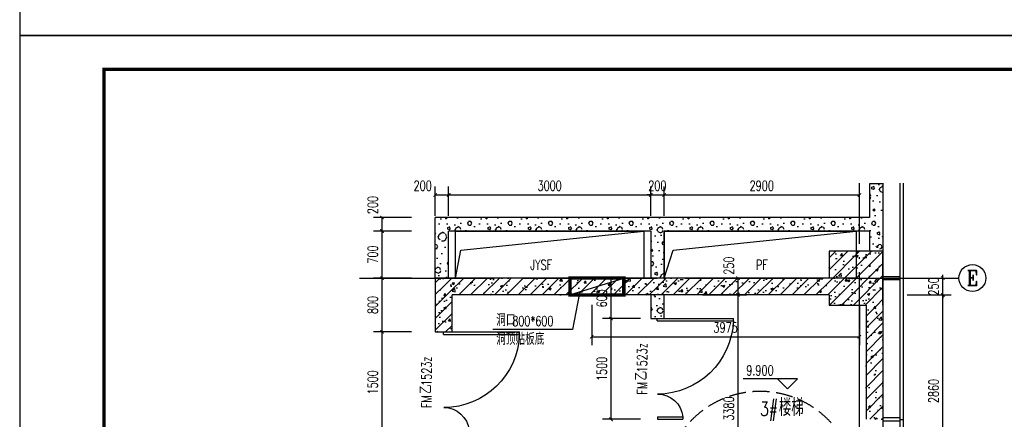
# Model space of a CAD drawing. Extents: x 797781 to 1255204, y 21234 to 1024248.
# Tile 1004 of 1056: x 1146159 to 1160782, y 671058 to 677001. Entities that reach past the tile are written whole.
import ezdxf
from ezdxf.enums import TextEntityAlignment as Align

# ---------------------------------------------------------------- set-up
doc = ezdxf.new("R2010")
doc.units = 0
doc.header["$LTSCALE"] = 1000
doc.header["$MEASUREMENT"] = 0
doc.linetypes.add('230303生产综合楼-平面图_t8$0$DASH', pattern=[0.35, 0.25, -0.1])
doc.linetypes.add('230303生产综合楼-平面图_t8$0$DOTE', pattern=[2.42, 2, -0.2, 0.02, -0.2])
for name, color, linetype in [('230303生产综合楼-平面图_t8$0$3T_WOOD', 21, 'Continuous'), ('230303生产综合楼-平面图_t8$0$AXIS', 3, 'Continuous'), ('230303生产综合楼-平面图_t8$0$AXIS_TEXT', 7, 'Continuous'), ('230303生产综合楼-平面图_t8$0$COLUMN', 40, 'Continuous'), ('230303生产综合楼-平面图_t8$0$CURTWALL', 4, 'Continuous'), ('230303生产综合楼-平面图_t8$0$DIM_ELEV', 3, 'Continuous'), ('230303生产综合楼-平面图_t8$0$DIM_LEAD', 3, 'Continuous'), ('230303生产综合楼-平面图_t8$0$DOOR_FIRE', 4, 'Continuous'), ('230303生产综合楼-平面图_t8$0$DOOR_FIRE_TEXT', 7, 'Continuous'), ('230303生产综合楼-平面图_t8$0$DOTE', 1, '230303生产综合楼-平面图_t8$0$DOTE'), ('230303生产综合楼-平面图_t8$0$PUB_DIM', 3, 'Continuous'), ('230303生产综合楼-平面图_t8$0$PUB_HATCH', 8, 'Continuous'), ('230303生产综合楼-平面图_t8$0$PUB_TEXT', 7, 'Continuous'), ('230303生产综合楼-平面图_t8$0$STAIR', 2, 'Continuous'), ('230303生产综合楼-平面图_t8$0$WALL', 40, 'Continuous'), ('230303生产综合楼-平面图_t8$0$条件', 7, 'Continuous'), ('230303生产综合楼-平面图_t8$0$板洞', 6, 'Continuous'), ('230303生产综合楼-平面图_t8$0$轮廓', 2, 'Continuous'), ('230303生产综合楼-平面图_t8$0$通风', 7, 'Continuous'), ('AXIS_TEXT', 7, 'Continuous'), ('PUB_TITLE', 4, 'Continuous')]:
    doc.layers.add(name, color=color, linetype=linetype)
doc.styles.add('230303生产综合楼-平面图_t8$0$_TCH_AXIS', font='COMPLEX', dxfattribs={"bigfont": 'GBCBIG'})
doc.styles.add('230303生产综合楼-平面图_t8$0$_TCH_DIM', font='SIMPLEX', dxfattribs={"bigfont": 'GBCBIG'})
doc.styles.add('230303生产综合楼-平面图_T8$0$_TCH_DIM_T3', font='SIMPLEX', dxfattribs={"width": 0.705882, "bigfont": 'GBCBIG'})
doc.styles.add('230303生产综合楼-平面图_t8$0$_TCH_WINDOW', font='SIMPLEX', dxfattribs={"height": 3.5, "bigfont": 'GBCBIG'})
doc.styles.add('COMPLEX', font='COMPLEX')
doc.dimstyles.new('230303生产综合楼-平面图_T8$0$_TCH_ARCH&&50', dxfattribs={"dimtxt": 148.75, "dimasz": 50, "dimexe": 125, "dimexo": 150, "dimgap": 63.125, "dimtad": 1, "dimdec": 0, "dimzin": 0, "dimdsep": 46, "dimtxsty": '230303生产综合楼-平面图_T8$0$_TCH_DIM_T3', "dimblk": '230303生产综合楼-平面图_t8$0$_ArchTick', "dimcen": 0.09, "dimclrt": 7, "dimazin": 2, "dimtfac": 1, "dimtdec": 0, "dimtix": 1, "dimtmove": 2, "dimatfit": 3, "dimfxl": 1, "dimtolj": 1, "dimtzin": 0, "dimarcsym": 0})
pattern_1 = [(0, (177, -183), (300, 600), [0, -600]), (0, (-174, -264), (300, 600), [0, -600]), (0, (21, -270), (300, 600), [0, -600]), (0, (234, -93), (300, 600), [0, -600]), (0, (-15, -300), (300, 600), [0, -600]), (0, (294, 285), (300, 600), [0, -600]), (0, (111, 237), (300, 600), [0, -600]), (0, (207, 162), (300, 600), [0, -600]), (0, (-282, 150), (300, 600), [0, -600]), (0, (12, 123), (300, 600), [0, -600]), (0, (-102, -30), (300, 600), [0, -600]), (0, (-96, -255), (300, 600), [0, -600]), (0, (129, -279), (300, 600), [0, -600]), (0, (294, -15), (300, 600), [0, -600]), (0, (-267, -108), (300, 600), [0, -600]), (0, (-216, -6), (300, 600), [0, -600]), (0, (18, -48), (300, 600), [0, -600]), (0, (-66, -135), (300, 600), [0, -600]), (0, (-114, 63), (300, 600), [0, -600]), (0, (-39, 288), (300, 600), [0, -600]), (0, (-243, -234), (300, 600), [0, -600]), (0, (87, 165), (300, 600), [0, -600]), (0, (-192, 174), (300, 600), [0, -600]), (0, (-240, 252), (300, 600), [0, -600]), (130.601294, (257.143, 97.143), (-1499.9999834, 1800.0000079), [26.34155, -11037.111]), (18.434949, (214.29, 108.57), (1499.9999945, 599.9999956), [27.10524, -3767.6279]), (90, (214.3, 82.86), (300, 600), [25.71428, -1174.28565]), (161.565051, (240, 74.29), (-1500.0000076, 599.999955), [27.10524, -3767.6279]), (53.130102, (240, 74.29), (300.000001, 600), [28.57143, -2971.4285]), (135, (262.86, -231.43), (-300.000036, 599.99996), [24.24366, -1672.8126]), (45, (228.57, -231.43), (299.999998, 599.999998), [24.24366, -1672.8126]), (135, (245.71, -248.57), (-300.000036, 599.99996), [24.24366, -1672.8126]), (45, (245.71, -248.57), (299.999998, 599.999998), [24.24366, -1672.8126]), (116.56505, (-25.7, 171.43), (-5e-05, 1199.99997), [31.94383, -638.8765]), (180, (-40, 200), (-300, 600), [34.28572, -565.71425]), (63.43495, (-88.57, 171.43), (3e-06, 1200), [31.94383, -638.8765]), (116.56505, (-74.3, 142.86), (-5e-05, 1199.99997), [31.94383, -638.8765]), (0, (-74.3, 142.86), (300, 600), [34.28572, -565.71425]), (63.43495, (-40, 142.86), (3e-06, 1200), [31.94383, -638.8765]), (107.102728, (200, -31.429), (-899.9999656, 3000.00000484), [38.86135, -16282.9025]), (143.972626, (188.57, 5.714), (-5699.9999277, 4199.9999952), [38.86135, -8122.02]), (180, (157.14, 28.6), (-300, 600), [37.14286, -562.8571]), (36.0273733, (88.57, 5.714), (5699.9999579, 4199.9999547), [38.86135, -8122.02]), (71.565051, (77.14, -28.57), (900.0000046, 2999.999995), [36.14032, -3758.5928]), (107.102728, (88.571, -65.714), (-899.9999656, 3000.00000484), [38.86135, -16282.9025]), (143.972626, (120, -88.57), (-5699.9999277, 4199.9999952), [38.86135, -8122.02]), (0, (120, -88.6), (300, 600), [37.14286, -562.8571]), (36.0273733, (157.143, -88.57), (5699.9999579, 4199.9999547), [38.86135, -8122.02]), (71.565051, (188.57, -65.71), (900.0000046, 2999.999995), [36.14032, -3758.5928]), (150.255118, (205.714, 248.57), (-900.000002, 599.9999926), [23.03502, -4814.3196]), (90, (185.7, 237.14), (300, 600), [22.85714, -1177.14275]), (29.744881, (185.714, 237.14), (900.0000005, 599.999997), [23.03502, -4814.3196]), (116.56505, (65.7, -177.14), (-5e-05, 1199.99997), [31.94383, -638.8765]), (168.690067, (51.43, -148.57), (-2700.000002, 599.999985), [29.13725, -6089.6855]), (41.185925, (0, -162.857), (7499.99995456, 6599.9999423), [30.37184, -12725.802]), (90, (0, -191.43), (300, 600), [28.57143, -1171.4285]), (138.814074, (22.857, -211.429), (-7499.9998667, 6600.00004204), [30.37184, -12725.802]), (16.6992442, (22.857, -211.429), (9899.9999255, 2999.9999686), [29.82945, -12498.5375]), (60.945396, (51.43, -202.857), (299.9999992, 599.9999947), [29.41609, -12325.3395]), (109.983106, (-185.714, 74.286), (-1500.00000565, 4199.9999889), [33.442, -14012.1975]), (155.556045, (-197.143, 105.714), (-3900.00001487, 1799.9999626), [34.52299, -14465.1315]), (24.4439547, (-260, 105.714), (3900.00000195, 1799.99999134), [34.52299, -14465.1315]), (70.0168934, (-271.429, 74.286), (1500.0000045, 4199.9999896), [33.442, -14012.1975]), (109.983106, (-260, 42.857), (-1500.00000565, 4199.9999889), [33.442, -14012.1975]), (160.016893, (-228.57, 31.43), (-1500.0000009, 599.9999727), [33.442, -6989.3775]), (19.9831065, (-228.57, 31.43), (1499.9999918, 599.999999), [33.442, -6989.3775]), (70.0168934, (-197.143, 42.857), (1500.0000045, 4199.9999896), [33.442, -14012.1975]), (122.005383, (37.14, 20), (-300.0000403, 599.9999694), [26.95423, -5633.434]), (18.434949, (-2.86, 34.29), (1499.9999945, 599.9999956), [27.10524, -3767.6279]), (90, (-2.86, 8.57), (300, 600), [25.71428, -1174.28565]), (161.565051, (22.86, 0), (-1500.0000076, 599.999955), [27.10524, -3767.6279]), (54.4623222, (22.857, 0), (2099.999997, 2999.9999955), [24.57807, -10298.2115]), (116.56505, (-137.14, -125.7), (-5e-05, 1199.99997), [31.94383, -638.8765]), (180, (-151.4, -97.14), (-300, 600), [31.42857, -568.5714]), (59.0362434, (-200, -125.714), (300.000001, 599.999997), [33.31973, -6963.822]), (120.963756, (-182.857, -154.286), (-300.000041, 599.9999724), [33.31973, -6963.822]), (0, (-182.86, -154.3), (300, 600), [31.42857, -568.5714]), (63.43495, (-151.43, -154.3), (3e-06, 1200), [31.94383, -638.8765])]
pattern_2 = [(45, (0, 0), (-88.388348, 88.388348), []), (50, (0, 0), (358.63009, -31.37607), [37.5, -412.5]), (355, (0, 0), (-69.37567, 376.09607), [30, -330]), (100.4514, (29.9, -2.6), (289.25469, 344.71977), [31.870095, -350.57106]), (46.1842, (0, 100), (533.62052, -82.7595), [56.25, -618.75]), (96.6356, (44.47, 93.1), (467.33135, 487.05894), [47.80514, -525.8565]), (351.1842, (0, 100), (467.33097, 487.0593), [45, -495]), (21, (50, 75), (298.453526, -201.309445), [37.5, -412.5]), (326, (50, 75), (121.65767, 362.57502), [30, -330]), (71.4514, (74.87, 58.22), (420.11131, 161.26525), [31.870095, -350.57106]), (37.5, (0, 0), (6.079928, 166.446927), [0, -326, 0, -335, 0, -331.25]), (7.5, (0, 0), (131.534769, 197.205856), [0, -191, 0, -318.5, 0, -126.25]), (327.5, (-111.5, 0), (266.911218, -11.277436), [0, -125, 0, -390, 0, -517.5]), (317.5, (-161.5, 0), (291.593085, 50.05249), [0, -162.5, 0, -259, 0, -367.5])]

# ---------------------------------------------------------------- blocks, each defined once
blk = doc.blocks.new('230303生产综合楼-平面图_t8$0$212')
at = {"layer": '230303生产综合楼-平面图_t8$0$3T_WOOD'}
for points in [[(593636, -21454), (593586, -21454)], [(593636, -21454), (593586, -21454)], [(593636, -23554), (593586, -23554)], [(593636, -23554), (593586, -23554)], [(593636, -25654), (593586, -25654)], [(593636, -25654), (593586, -25654)], [(593636, -27754), (593586, -27754)], [(593636, -29854), (593586, -29854)], [(593636, -29854), (593586, -29854)]]:
    blk.add_lwpolyline(points, dxfattribs=at)
for points in [[(593636, -21429), (593636, -21479), (593886, -21479), (593886, -21429)], [(593636, -23529), (593636, -23579), (593886, -23579), (593886, -23529)], [(593636, -25629), (593636, -25679), (593886, -25679), (593886, -25629)], [(593636, -27729), (593636, -27779), (593886, -27779), (593886, -27729)], [(593636, -29829), (593636, -29879), (593886, -29879), (593886, -29829)]]:
    blk.add_lwpolyline(points, close=True, dxfattribs=at)
blk = doc.blocks.new('230303生产综合楼-平面图_t8$0$_ArchTick')
at = {"color": 0, "linetype": 'ByBlock', "const_width": 0.3}
blk.add_lwpolyline([(-0.5, -0.5), (0.5, 0.5)], dxfattribs=at)
blk = doc.blocks.new('*D3327')
at = {"layer": '230303生产综合楼-平面图_t8$0$PUB_DIM', "color": 0, "lineweight": -2, "transparency": 16777216}
for p, q in [((1154655, 672758), (1154655, 672160)), ((1158630, 672758), (1158630, 672160)), ((1154655, 672285), (1158630, 672285))]:
    blk.add_line(p, q, dxfattribs=at)
at = {"layer": 'Defpoints', "color": 0, "transparency": 16777216}
for p in [(1154655, 672908), (1158630, 672908), (1158630, 672285)]:
    blk.add_point(p, dxfattribs=at)
at = {"layer": '230303生产综合楼-平面图_t8$0$PUB_DIM', "color": 0, "lineweight": -2, "transparency": 16777216, "xscale": 50, "yscale": 50, "zscale": 50, "rotation": 180}
blk.add_blockref('230303生产综合楼-平面图_t8$0$_ArchTick', (1154655, 672285), dxfattribs=at)
at = {"layer": '230303生产综合楼-平面图_t8$0$PUB_DIM', "color": 0, "lineweight": -2, "transparency": 16777216, "xscale": 50, "yscale": 50, "zscale": 50}
blk.add_blockref('230303生产综合楼-平面图_t8$0$_ArchTick', (1158630, 672285), dxfattribs=at)
at = {"layer": '230303生产综合楼-平面图_t8$0$PUB_DIM', "color": 7, "transparency": 16777216, "insert": (1156642, 672423), "char_height": 148.8, "attachment_point": 5, "style": '230303生产综合楼-平面图_T8$0$_TCH_DIM_T3'}
blk.add_mtext('\\A1;3975', dxfattribs=at)
blk = doc.blocks.new('*D3378')
at = {"layer": '230303生产综合楼-平面图_t8$0$PUB_DIM', "color": 0, "lineweight": -2, "transparency": 16777216}
for p, q in [((1152330, 674086), (1152330, 674519)), ((1152330, 674394), (1152530, 674394)), ((1152530, 674086), (1152530, 674519))]:
    blk.add_line(p, q, dxfattribs=at)
at = {"layer": 'Defpoints', "color": 0, "transparency": 16777216}
for p in [(1152530, 674394), (1152330, 673936), (1152530, 673936)]:
    blk.add_point(p, dxfattribs=at)
at = {"layer": '230303生产综合楼-平面图_t8$0$PUB_DIM', "color": 0, "lineweight": -2, "transparency": 16777216, "xscale": 50, "yscale": 50, "zscale": 50, "rotation": 180}
blk.add_blockref('230303生产综合楼-平面图_t8$0$_ArchTick', (1152330, 674394), dxfattribs=at)
at = {"layer": '230303生产综合楼-平面图_t8$0$PUB_DIM', "color": 0, "lineweight": -2, "transparency": 16777216, "xscale": 50, "yscale": 50, "zscale": 50}
blk.add_blockref('230303生产综合楼-平面图_t8$0$_ArchTick', (1152530, 674394), dxfattribs=at)
at = {"layer": '230303生产综合楼-平面图_t8$0$PUB_DIM', "color": 7, "transparency": 16777216, "insert": (1152145, 674532), "char_height": 148.8, "attachment_point": 5, "style": '230303生产综合楼-平面图_T8$0$_TCH_DIM_T3'}
blk.add_mtext('\\A1;200', dxfattribs=at)
blk = doc.blocks.new('*D3379')
at = {"layer": '230303生产综合楼-平面图_t8$0$PUB_DIM', "color": 0, "lineweight": -2, "transparency": 16777216}
for p, q in [((1152530, 674086), (1152530, 674519)), ((1152530, 674394), (1155530, 674394)), ((1155530, 674086), (1155530, 674519))]:
    blk.add_line(p, q, dxfattribs=at)
at = {"layer": 'Defpoints', "color": 0, "transparency": 16777216}
for p in [(1155530, 674394), (1152530, 673936), (1155530, 673936)]:
    blk.add_point(p, dxfattribs=at)
at = {"layer": '230303生产综合楼-平面图_t8$0$PUB_DIM', "color": 0, "lineweight": -2, "transparency": 16777216, "xscale": 50, "yscale": 50, "zscale": 50, "rotation": 180}
blk.add_blockref('230303生产综合楼-平面图_t8$0$_ArchTick', (1152530, 674394), dxfattribs=at)
at = {"layer": '230303生产综合楼-平面图_t8$0$PUB_DIM', "color": 0, "lineweight": -2, "transparency": 16777216, "xscale": 50, "yscale": 50, "zscale": 50}
blk.add_blockref('230303生产综合楼-平面图_t8$0$_ArchTick', (1155530, 674394), dxfattribs=at)
at = {"layer": '230303生产综合楼-平面图_t8$0$PUB_DIM', "color": 7, "transparency": 16777216, "insert": (1154030, 674532), "char_height": 148.8, "attachment_point": 5, "style": '230303生产综合楼-平面图_T8$0$_TCH_DIM_T3'}
blk.add_mtext('\\A1;3000', dxfattribs=at)
blk = doc.blocks.new('*D3380')
at = {"layer": '230303生产综合楼-平面图_t8$0$PUB_DIM', "color": 0, "lineweight": -2, "transparency": 16777216}
for p, q in [((1155530, 674394), (1155480, 674394)), ((1155530, 674086), (1155530, 674519)), ((1155530, 674394), (1155730, 674394)), ((1155730, 674086), (1155730, 674519)), ((1155730, 674394), (1155780, 674394))]:
    blk.add_line(p, q, dxfattribs=at)
at = {"layer": 'Defpoints', "color": 0, "transparency": 16777216}
for p in [(1155730, 674394), (1155530, 673936), (1155730, 673936)]:
    blk.add_point(p, dxfattribs=at)
at = {"layer": '230303生产综合楼-平面图_t8$0$PUB_DIM', "color": 0, "lineweight": -2, "transparency": 16777216, "xscale": 50, "yscale": 50, "zscale": 50}
blk.add_blockref('230303生产综合楼-平面图_t8$0$_ArchTick', (1155530, 674394), dxfattribs=at)
at = {"layer": '230303生产综合楼-平面图_t8$0$PUB_DIM', "color": 0, "lineweight": -2, "transparency": 16777216, "xscale": 50, "yscale": 50, "zscale": 50, "rotation": 180}
blk.add_blockref('230303生产综合楼-平面图_t8$0$_ArchTick', (1155730, 674394), dxfattribs=at)
at = {"layer": '230303生产综合楼-平面图_t8$0$PUB_DIM', "color": 7, "transparency": 16777216, "insert": (1155630, 674532), "char_height": 148.8, "attachment_point": 5, "style": '230303生产综合楼-平面图_T8$0$_TCH_DIM_T3'}
blk.add_mtext('\\A1;200', dxfattribs=at)
blk = doc.blocks.new('*D3381')
at = {"layer": '230303生产综合楼-平面图_t8$0$PUB_DIM', "color": 0, "lineweight": -2, "transparency": 16777216}
for p, q in [((1155730, 674086), (1155730, 674519)), ((1155730, 674394), (1158630, 674394)), ((1158630, 674086), (1158630, 674519))]:
    blk.add_line(p, q, dxfattribs=at)
at = {"layer": 'Defpoints', "color": 0, "transparency": 16777216}
for p in [(1158630, 674394), (1155730, 673936), (1158630, 673936)]:
    blk.add_point(p, dxfattribs=at)
at = {"layer": '230303生产综合楼-平面图_t8$0$PUB_DIM', "color": 0, "lineweight": -2, "transparency": 16777216, "xscale": 50, "yscale": 50, "zscale": 50, "rotation": 180}
blk.add_blockref('230303生产综合楼-平面图_t8$0$_ArchTick', (1155730, 674394), dxfattribs=at)
at = {"layer": '230303生产综合楼-平面图_t8$0$PUB_DIM', "color": 0, "lineweight": -2, "transparency": 16777216, "xscale": 50, "yscale": 50, "zscale": 50}
blk.add_blockref('230303生产综合楼-平面图_t8$0$_ArchTick', (1158630, 674394), dxfattribs=at)
at = {"layer": '230303生产综合楼-平面图_t8$0$PUB_DIM', "color": 7, "transparency": 16777216, "insert": (1157180, 674532), "char_height": 148.8, "attachment_point": 5, "style": '230303生产综合楼-平面图_T8$0$_TCH_DIM_T3'}
blk.add_mtext('\\A1;2900', dxfattribs=at)
blk = doc.blocks.new('*D3975')
at = {"layer": '230303生产综合楼-平面图_t8$0$PUB_DIM', "color": 0, "lineweight": -2, "transparency": 16777216}
for p, q in [((1155380, 672558), (1154816, 672558)), ((1154941, 671058), (1154941, 672558)), ((1155380, 671058), (1154816, 671058))]:
    blk.add_line(p, q, dxfattribs=at)
at = {"layer": 'Defpoints', "color": 0, "transparency": 16777216}
for p in [(1154941, 672558), (1155530, 672558), (1155530, 671058)]:
    blk.add_point(p, dxfattribs=at)
at = {"layer": '230303生产综合楼-平面图_t8$0$PUB_DIM', "color": 0, "lineweight": -2, "transparency": 16777216, "xscale": 50, "yscale": 50, "zscale": 50}
for p, rotation in [((1154941, 672558), 90), ((1154941, 671058), 270)]:
    blk.add_blockref('230303生产综合楼-平面图_t8$0$_ArchTick', p, dxfattribs=dict(at, rotation=rotation))
at = {"layer": '230303生产综合楼-平面图_t8$0$PUB_DIM', "color": 7, "transparency": 16777216, "insert": (1154804, 671808), "char_height": 148.8, "attachment_point": 5, "rotation": 90, "style": '230303生产综合楼-平面图_T8$0$_TCH_DIM_T3'}
blk.add_mtext('\\A1;1500', dxfattribs=at)
blk = doc.blocks.new('*D3976')
at = {"layer": '230303生产综合楼-平面图_t8$0$PUB_DIM', "color": 0, "lineweight": -2, "transparency": 16777216}
for p, q in [((1155380, 673158), (1154816, 673158)), ((1154941, 672558), (1154941, 673158)), ((1155380, 672558), (1154816, 672558))]:
    blk.add_line(p, q, dxfattribs=at)
at = {"layer": 'Defpoints', "color": 0, "transparency": 16777216}
for p in [(1154941, 673158), (1155530, 673158), (1155530, 672558)]:
    blk.add_point(p, dxfattribs=at)
at = {"layer": '230303生产综合楼-平面图_t8$0$PUB_DIM', "color": 0, "lineweight": -2, "transparency": 16777216, "xscale": 50, "yscale": 50, "zscale": 50}
for p, rotation in [((1154941, 673158), 90), ((1154941, 672558), 270)]:
    blk.add_blockref('230303生产综合楼-平面图_t8$0$_ArchTick', p, dxfattribs=dict(at, rotation=rotation))
at = {"layer": '230303生产综合楼-平面图_t8$0$PUB_DIM', "color": 7, "transparency": 16777216, "insert": (1154804, 672858), "char_height": 148.8, "attachment_point": 5, "rotation": 90, "style": '230303生产综合楼-平面图_T8$0$_TCH_DIM_T3'}
blk.add_mtext('\\A1;600', dxfattribs=at)
blk = doc.blocks.new('*D4074')
at = {"layer": '230303生产综合楼-平面图_t8$0$PUB_DIM', "color": 0, "lineweight": -2, "transparency": 16777216}
for p, q in [((1151979, 672358), (1151415, 672358)), ((1151540, 670858), (1151540, 672358)), ((1151979, 670858), (1151415, 670858))]:
    blk.add_line(p, q, dxfattribs=at)
at = {"layer": 'Defpoints', "color": 0, "transparency": 16777216}
for p in [(1151540, 672358), (1152129, 672358), (1152129, 670858)]:
    blk.add_point(p, dxfattribs=at)
at = {"layer": '230303生产综合楼-平面图_t8$0$PUB_DIM', "color": 0, "lineweight": -2, "transparency": 16777216, "xscale": 50, "yscale": 50, "zscale": 50}
for p, rotation in [((1151540, 672358), 90), ((1151540, 670858), 270)]:
    blk.add_blockref('230303生产综合楼-平面图_t8$0$_ArchTick', p, dxfattribs=dict(at, rotation=rotation))
at = {"layer": '230303生产综合楼-平面图_t8$0$PUB_DIM', "color": 7, "transparency": 16777216, "insert": (1151402, 671608), "char_height": 148.8, "attachment_point": 5, "rotation": 90, "style": '230303生产综合楼-平面图_T8$0$_TCH_DIM_T3'}
blk.add_mtext('\\A1;1500', dxfattribs=at)
blk = doc.blocks.new('*D4075')
at = {"layer": '230303生产综合楼-平面图_t8$0$PUB_DIM', "color": 0, "lineweight": -2, "transparency": 16777216}
for p, q in [((1151979, 673158), (1151415, 673158)), ((1151540, 672358), (1151540, 673158)), ((1151979, 672358), (1151415, 672358))]:
    blk.add_line(p, q, dxfattribs=at)
at = {"layer": 'Defpoints', "color": 0, "transparency": 16777216}
for p in [(1151540, 673158), (1152129, 673158), (1152129, 672358)]:
    blk.add_point(p, dxfattribs=at)
at = {"layer": '230303生产综合楼-平面图_t8$0$PUB_DIM', "color": 0, "lineweight": -2, "transparency": 16777216, "xscale": 50, "yscale": 50, "zscale": 50}
for p, rotation in [((1151540, 673158), 90), ((1151540, 672358), 270)]:
    blk.add_blockref('230303生产综合楼-平面图_t8$0$_ArchTick', p, dxfattribs=dict(at, rotation=rotation))
at = {"layer": '230303生产综合楼-平面图_t8$0$PUB_DIM', "color": 7, "transparency": 16777216, "insert": (1151402, 672758), "char_height": 148.8, "attachment_point": 5, "rotation": 90, "style": '230303生产综合楼-平面图_T8$0$_TCH_DIM_T3'}
blk.add_mtext('\\A1;800', dxfattribs=at)
blk = doc.blocks.new('*D4076')
at = {"layer": '230303生产综合楼-平面图_t8$0$PUB_DIM', "color": 0, "lineweight": -2, "transparency": 16777216}
for p, q in [((1151979, 673858), (1151415, 673858)), ((1151540, 673158), (1151540, 673858)), ((1151979, 673158), (1151415, 673158))]:
    blk.add_line(p, q, dxfattribs=at)
at = {"layer": 'Defpoints', "color": 0, "transparency": 16777216}
for p in [(1151540, 673858), (1152129, 673858), (1152129, 673158)]:
    blk.add_point(p, dxfattribs=at)
at = {"layer": '230303生产综合楼-平面图_t8$0$PUB_DIM', "color": 0, "lineweight": -2, "transparency": 16777216, "xscale": 50, "yscale": 50, "zscale": 50}
for p, rotation in [((1151540, 673858), 90), ((1151540, 673158), 270)]:
    blk.add_blockref('230303生产综合楼-平面图_t8$0$_ArchTick', p, dxfattribs=dict(at, rotation=rotation))
at = {"layer": '230303生产综合楼-平面图_t8$0$PUB_DIM', "color": 7, "transparency": 16777216, "insert": (1151402, 673508), "char_height": 148.8, "attachment_point": 5, "rotation": 90, "style": '230303生产综合楼-平面图_T8$0$_TCH_DIM_T3'}
blk.add_mtext('\\A1;700', dxfattribs=at)
blk = doc.blocks.new('*D4077')
at = {"layer": '230303生产综合楼-平面图_t8$0$PUB_DIM', "color": 0, "lineweight": -2, "transparency": 16777216}
for p, q in [((1151979, 674058), (1151415, 674058)), ((1151540, 673858), (1151540, 674058)), ((1151979, 673858), (1151415, 673858))]:
    blk.add_line(p, q, dxfattribs=at)
at = {"layer": 'Defpoints', "color": 0, "transparency": 16777216}
for p in [(1151540, 674058), (1152129, 674058), (1152129, 673858)]:
    blk.add_point(p, dxfattribs=at)
at = {"layer": '230303生产综合楼-平面图_t8$0$PUB_DIM', "color": 0, "lineweight": -2, "transparency": 16777216, "xscale": 50, "yscale": 50, "zscale": 50}
for p, rotation in [((1151540, 674058), 90), ((1151540, 673858), 270)]:
    blk.add_blockref('230303生产综合楼-平面图_t8$0$_ArchTick', p, dxfattribs=dict(at, rotation=rotation))
at = {"layer": '230303生产综合楼-平面图_t8$0$PUB_DIM', "color": 7, "transparency": 16777216, "insert": (1151402, 674243), "char_height": 148.8, "attachment_point": 5, "rotation": 90, "style": '230303生产综合楼-平面图_T8$0$_TCH_DIM_T3'}
blk.add_mtext('\\A1;200', dxfattribs=at)
blk = doc.blocks.new('*D4078')
at = {"layer": '230303生产综合楼-平面图_t8$0$AXIS', "color": 0, "lineweight": -2, "transparency": 16777216}
for p, q in [((1156298, 673158), (1156952, 673158)), ((1156827, 672908), (1156827, 673158)), ((1156298, 672908), (1156952, 672908))]:
    blk.add_line(p, q, dxfattribs=at)
at = {"layer": 'Defpoints', "color": 0, "transparency": 16777216}
for p in [(1156148, 673158), (1156827, 673158), (1156148, 672908)]:
    blk.add_point(p, dxfattribs=at)
at = {"layer": '230303生产综合楼-平面图_t8$0$AXIS', "color": 0, "lineweight": -2, "transparency": 16777216, "xscale": 50, "yscale": 50, "zscale": 50}
for p, rotation in [((1156827, 673158), 90), ((1156827, 672908), 270)]:
    blk.add_blockref('230303生产综合楼-平面图_t8$0$_ArchTick', p, dxfattribs=dict(at, rotation=rotation))
at = {"layer": '230303生产综合楼-平面图_t8$0$AXIS', "color": 7, "transparency": 16777216, "insert": (1156690, 673343), "char_height": 148.8, "attachment_point": 5, "rotation": 90, "style": '230303生产综合楼-平面图_T8$0$_TCH_DIM_T3'}
blk.add_mtext('\\A1;250', dxfattribs=at)
blk = doc.blocks.new('*D4079')
at = {"layer": '230303生产综合楼-平面图_t8$0$AXIS', "color": 0, "lineweight": -2, "transparency": 16777216}
for p, q in [((1156298, 672908), (1156952, 672908)), ((1156827, 669528), (1156827, 672908)), ((1156298, 669528), (1156952, 669528))]:
    blk.add_line(p, q, dxfattribs=at)
at = {"layer": 'Defpoints', "color": 0, "transparency": 16777216}
for p in [(1156148, 672908), (1156827, 672908), (1156148, 669528)]:
    blk.add_point(p, dxfattribs=at)
at = {"layer": '230303生产综合楼-平面图_t8$0$AXIS', "color": 0, "lineweight": -2, "transparency": 16777216, "xscale": 50, "yscale": 50, "zscale": 50}
for p, rotation in [((1156827, 672908), 90), ((1156827, 669528), 270)]:
    blk.add_blockref('230303生产综合楼-平面图_t8$0$_ArchTick', p, dxfattribs=dict(at, rotation=rotation))
at = {"layer": '230303生产综合楼-平面图_t8$0$AXIS', "color": 7, "transparency": 16777216, "insert": (1156690, 671218), "char_height": 148.8, "attachment_point": 5, "rotation": 90, "style": '230303生产综合楼-平面图_T8$0$_TCH_DIM_T3'}
blk.add_mtext('\\A1;3380', dxfattribs=at)
blk = doc.blocks.new('*D4084')
at = {"layer": '230303生产综合楼-平面图_t8$0$AXIS', "color": 0, "lineweight": -2, "transparency": 16777216}
for p, q in [((1159340, 673158), (1159994, 673158)), ((1159869, 673158), (1159869, 673208)), ((1159869, 672908), (1159869, 673158)), ((1159340, 672908), (1159994, 672908)), ((1159869, 672908), (1159869, 672858))]:
    blk.add_line(p, q, dxfattribs=at)
at = {"layer": 'Defpoints', "color": 0, "transparency": 16777216}
for p in [(1159190, 673158), (1159869, 673158), (1159190, 672908)]:
    blk.add_point(p, dxfattribs=at)
at = {"layer": '230303生产综合楼-平面图_t8$0$AXIS', "color": 0, "lineweight": -2, "transparency": 16777216, "xscale": 50, "yscale": 50, "zscale": 50}
for p, rotation in [((1159869, 673158), 270), ((1159869, 672908), 90)]:
    blk.add_blockref('230303生产综合楼-平面图_t8$0$_ArchTick', p, dxfattribs=dict(at, rotation=rotation))
at = {"layer": '230303生产综合楼-平面图_t8$0$AXIS', "color": 7, "transparency": 16777216, "insert": (1159731, 673033), "char_height": 148.8, "attachment_point": 5, "rotation": 90, "style": '230303生产综合楼-平面图_T8$0$_TCH_DIM_T3'}
blk.add_mtext('\\A1;250', dxfattribs=at)
blk = doc.blocks.new('*D4085')
at = {"layer": '230303生产综合楼-平面图_t8$0$AXIS', "color": 0, "lineweight": -2, "transparency": 16777216}
for p, q in [((1159340, 672908), (1159994, 672908)), ((1159869, 670048), (1159869, 672908)), ((1159340, 670048), (1159994, 670048))]:
    blk.add_line(p, q, dxfattribs=at)
at = {"layer": 'Defpoints', "color": 0, "transparency": 16777216}
for p in [(1159190, 672908), (1159869, 672908), (1159190, 670048)]:
    blk.add_point(p, dxfattribs=at)
at = {"layer": '230303生产综合楼-平面图_t8$0$AXIS', "color": 0, "lineweight": -2, "transparency": 16777216, "xscale": 50, "yscale": 50, "zscale": 50}
for p, rotation in [((1159869, 672908), 90), ((1159869, 670048), 270)]:
    blk.add_blockref('230303生产综合楼-平面图_t8$0$_ArchTick', p, dxfattribs=dict(at, rotation=rotation))
at = {"layer": '230303生产综合楼-平面图_t8$0$AXIS', "color": 7, "transparency": 16777216, "insert": (1159731, 671478), "char_height": 148.8, "attachment_point": 5, "rotation": 90, "style": '230303生产综合楼-平面图_T8$0$_TCH_DIM_T3'}
blk.add_mtext('\\A1;2860', dxfattribs=at)
blk = doc.blocks.new('_AXISO')
blk.add_circle((0, 0), 0.5)
at = {"layer": 'AXIS_TEXT', "style": 'COMPLEX', "width": 1.041667}
blk.add_attdef('A', text='', height=0.56, dxfattribs=at).set_placement((-0.25, -0.28), (0.25, -0.28), align=Align.FIT)
blk = doc.blocks.new('230303生产综合楼-平面图_t8$0$$DorLib2D$00000225')
at = {"color": 0}
for p, q in [((0.475, -0.0014), (0.475, 0.7521)), ((0.475, 0.7521), (0.5, 0.7521)), ((0.5, -0.0014), (0.5, 0.7521)), ((-0.5, 0), (-0.5, 0.252)), ((-0.475, 0.252), (-0.5, 0.252)), ((-0.475, 0), (-0.475, 0.252)), ((-0.475, 0), (-0.5, 0)), ((0.475, -0.0014), (0.5, -0.0014))]:
    blk.add_line(p, q, dxfattribs=at)
for centre, radius, start, end in [((0.5046, -0.0019), 0.7546, 92.24927, 179.72377), ((-0.5008, 0.0026), 0.2508, 359.78987, 84.09744)]:
    blk.add_arc(centre, radius, start, end, dxfattribs=at)

msp = doc.modelspace()

# ---------------------------------------------------------------- hatches: boundary and pattern name
at = {"layer": '230303生产综合楼-平面图_t8$0$PUB_HATCH'}
h = msp.add_hatch(dxfattribs=at)
h.set_pattern_fill('加气混凝土', color=256, scale=50, style=0)
h.set_pattern_definition(pattern_1)
h.paths.add_polyline_path([(1158779.9, 674558.7), (1158779.9, 674057.7), (1158846.6, 673957.7), (1158979.9, 673957.7), (1158979.9, 674558.7)])
h = msp.add_hatch(dxfattribs=at)
h.set_pattern_fill('加气混凝土', color=256, scale=50, style=0)
h.set_pattern_definition(pattern_1)
h.paths.add_polyline_path([(1155629.9, 673924.4), (1155629.9, 674057.7), (1152329.9, 674057.7), (1152529.9, 673857.7), (1155529.9, 673857.7)])
h = msp.add_hatch(dxfattribs=at)
h.set_pattern_fill('加气混凝土', color=256, scale=50, style=0)
h.set_pattern_definition(pattern_1)
h.paths.add_polyline_path([(1152329.9, 673157.7), (1152529.9, 673157.7), (1152529.9, 673857.7), (1152329.9, 674057.7)])
h = msp.add_hatch(dxfattribs=at)
h.set_pattern_fill('加气混凝土', color=256, scale=50, style=0)
h.set_pattern_definition(pattern_1)
h.paths.add_polyline_path([(1158846.6, 673957.7), (1158779.9, 674057.7), (1155629.9, 674057.7), (1155629.9, 673924.4), (1155729.9, 673857.7), (1158779.9, 673857.7)])
h = msp.add_hatch(dxfattribs=at)
h.set_pattern_fill('加气混凝土', color=256, scale=50, style=0)
h.set_pattern_definition(pattern_1)
h.paths.add_polyline_path([(1158779.9, 673557.7), (1158979.9, 673557.7), (1158979.9, 673957.7), (1158846.6, 673957.7), (1158779.9, 673857.7)])
h = msp.add_hatch(dxfattribs=at)
h.set_pattern_fill('加气混凝土', color=256, scale=50, style=0)
h.set_pattern_definition(pattern_1)
h.paths.add_polyline_path([(1155629.9, 673924.4), (1155529.9, 673857.7), (1155529.9, 673157.7), (1155729.9, 673157.7), (1155729.9, 673857.7)])
h = msp.add_hatch(dxfattribs=at)
h.set_pattern_fill('钢筋混凝土', color=256, scale=50, style=0)
h.set_pattern_definition(pattern_2)
h.paths.add_polyline_path([(1158179.9, 673557.7), (1158179.9, 672757.7), (1158979.9, 672757.7), (1158979.9, 673557.7)])
h = msp.add_hatch(dxfattribs=at)
h.set_pattern_fill('钢筋混凝土', color=256, scale=50, style=0)
h.set_pattern_definition(pattern_2)
h.paths.add_polyline_path([(1155629.9, 672907.7), (1155629.9, 673157.7), (1152329.9, 673157.7), (1152579.9, 672907.7)])
h = msp.add_hatch(dxfattribs=at)
h.set_pattern_fill('钢筋混凝土', color=256, scale=50, style=0)
h.set_pattern_definition(pattern_2)
h.paths.add_polyline_path([(1152329.9, 673157.7), (1152329.9, 672357.7), (1152579.9, 672357.7), (1152579.9, 672907.7)])
h = msp.add_hatch(dxfattribs=at)
h.set_pattern_fill('钢筋混凝土', color=256, scale=50, style=0)
h.set_pattern_definition(pattern_2)
h.paths.add_polyline_path([(1158179.9, 672907.7), (1158179.9, 673157.7), (1155629.9, 673157.7), (1155629.9, 672907.7)])
h = msp.add_hatch(dxfattribs=at)
h.set_pattern_fill('加气混凝土', color=256, scale=50, style=0)
h.set_pattern_definition(pattern_1)
h.paths.add_polyline_path([(1155529.9, 672907.7), (1155529.9, 672557.7), (1155729.9, 672557.7), (1155729.9, 672907.7)])
h = msp.add_hatch(dxfattribs=at)
h.set_pattern_fill('钢筋混凝土', color=256, scale=50, style=0)
h.set_pattern_definition(pattern_2)
h.paths.add_polyline_path([(1158979.9, 672907.7), (1158979.9, 672757.7), (1158729.9, 672757.7), (1158729.9, 671057.7), (1158979.9, 671057.7)])

# ---------------------------------------------------------------- linework, layer by layer
at = {"layer": '230303生产综合楼-平面图_t8$0$AXIS'}
msp.add_line((1159079.9, 673157.7), (1160108.8, 673157.7), dxfattribs=at)
at = {"layer": '230303生产综合楼-平面图_t8$0$COLUMN'}
for p, q in [((1158179.9, 673557.7), (1158179.9, 673157.7)), ((1158979.9, 673557.7), (1158179.9, 673557.7)), ((1158979.9, 672757.7), (1158979.9, 673557.7)), ((1158179.9, 672907.7), (1158179.9, 672757.7)), ((1158179.9, 672757.7), (1158729.9, 672757.7))]:
    msp.add_line(p, q, dxfattribs=at)
at = {"layer": '230303生产综合楼-平面图_t8$0$CURTWALL'}
for points in [[(1158979.9, 674571.6), (1158979.9, 663986.7)], [(1159229.9, 674571.6), (1159229.9, 663986.7)], [(1159279.9, 674571.6), (1159279.9, 663986.7)]]:
    msp.add_lwpolyline(points, dxfattribs=at)
at = {"layer": '230303生产综合楼-平面图_t8$0$DIM_ELEV'}
for p, q in [((1157712.3, 671659.2), (1156902.3, 671659.2)), ((1157562.3, 671509.2), (1157412.3, 671659.2)), ((1157562.3, 671509.2), (1157712.3, 671659.2))]:
    msp.add_line(p, q, dxfattribs=at)
at = {"layer": '230303生产综合楼-平面图_t8$0$DIM_LEAD'}
for p, q in [((1154465.9, 672907.7), (1154367.1, 672392.5)), ((1154465.9, 672907.7), (1154367.1, 672392.5)), ((1154367.1, 672392.5), (1153184, 672392.5))]:
    msp.add_line(p, q, dxfattribs=at)
at = {"layer": '230303生产综合楼-平面图_t8$0$DOTE'}
for p, q in [((1158629.9, 663986.7), (1158629.9, 674571.6)), ((1151204.1, 673157.7), (1159629.9, 673157.7))]:
    msp.add_line(p, q, dxfattribs=at)
at = {"layer": '230303生产综合楼-平面图_t8$0$STAIR'}
msp.add_line((1158629.9, 665107.7), (1158629.9, 672807.7), dxfattribs=at)
at = {"layer": '230303生产综合楼-平面图_t8$0$WALL'}
for p, q in [((1158779.9, 674558.7), (1158779.9, 674057.7)), ((1158979.9, 674558.7), (1158779.9, 674558.7)), ((1158979.9, 674558.7), (1158979.9, 673957.7)), ((1155629.9, 674057.7), (1152329.9, 674057.7)), ((1152329.9, 673157.7), (1152329.9, 674057.7)), ((1158779.9, 674057.7), (1155629.9, 674057.7)), ((1158979.9, 673957.7), (1158979.9, 673557.7)), ((1155529.9, 673857.7), (1152529.9, 673857.7)), ((1152529.9, 673157.7), (1152529.9, 673857.7)), ((1155529.9, 673857.7), (1155529.9, 673157.7)), ((1158779.9, 673857.7), (1155729.9, 673857.7)), ((1155729.9, 673857.7), (1155729.9, 673157.7)), ((1158779.9, 673857.7), (1158779.9, 673557.7)), ((1155629.9, 673157.7), (1152329.9, 673157.7)), ((1152329.9, 673157.7), (1152329.9, 672357.7)), ((1158179.9, 673157.7), (1155629.9, 673157.7)), ((1155629.9, 672907.7), (1152579.9, 672907.7)), ((1152579.9, 672357.7), (1152579.9, 672907.7)), ((1155529.9, 672907.7), (1155529.9, 672557.7)), ((1158179.9, 672907.7), (1155629.9, 672907.7)), ((1155729.9, 672557.7), (1155729.9, 672907.7)), ((1158379.9, 672907.7), (1158379.9, 672907.7)), ((1158629.9, 672907.7), (1158629.9, 672907.7)), ((1158879.9, 672907.7), (1158879.9, 672907.7)), ((1158729.9, 672757.7), (1158729.9, 671057.7)), ((1158979.9, 672757.7), (1158979.9, 671057.7)), ((1155529.9, 672557.7), (1155729.9, 672557.7)), ((1152329.9, 672357.7), (1152579.9, 672357.7))]:
    msp.add_line(p, q, dxfattribs=at)
at = {"layer": '230303生产综合楼-平面图_t8$0$条件', "color": 1}
msp.add_lwpolyline([(1154331.6, 672907.7), (1155129.9, 673157.7)], dxfattribs=at)
at = {"layer": '230303生产综合楼-平面图_t8$0$板洞'}
for points in [[(1152629.9, 673157.7), (1152712.1, 673573.2), (1155429.9, 673857.7)], [(1155729.9, 673157.7), (1155862.1, 673573.2), (1158579.9, 673857.7)]]:
    msp.add_lwpolyline(points, dxfattribs=at)
for points in [[(1155429.9, 673157.7), (1152629.9, 673157.7), (1152629.9, 673857.7), (1155429.9, 673857.7)], [(1158579.9, 673157.7), (1155729.9, 673157.7), (1155729.9, 673857.7), (1158579.9, 673857.7)]]:
    msp.add_lwpolyline(points, close=True, dxfattribs=at)
at = {"layer": '230303生产综合楼-平面图_t8$0$轮廓', "linetype": '230303生产综合楼-平面图_t8$0$DASH'}
msp.add_arc((1157154.9, 670047.7), 1425, 0, 180, dxfattribs=at)
at = {"layer": '230303生产综合楼-平面图_t8$0$通风', "color": 1, "const_width": 50}
msp.add_lwpolyline([(1154331.6, 672907.7), (1154331.6, 673157.7), (1155131.6, 673157.7), (1155131.6, 672907.7), (1154331.6, 672907.7)], dxfattribs=at)
at = {"layer": 'PUB_TITLE'}
for points in [[(1146159.4, 676763.1), (1175859.4, 676763.1), (1175859.4, 718813.1), (1146159.4, 718813.1)], [(1146159.4, 647063.1), (1188209.4, 647063.1), (1188209.4, 676763.1), (1146159.4, 676763.1)]]:
    msp.add_lwpolyline(points, close=True, dxfattribs=at)
at = {"layer": 'PUB_TITLE', "const_width": 50}
msp.add_lwpolyline([(1147409.4, 647563.1), (1187709.4, 647563.1), (1187709.4, 676263.1), (1147409.4, 676263.1)], close=True, dxfattribs=at)

# ---------------------------------------------------------------- block references
at = {"xscale": -1}
msp.add_blockref('230303生产综合楼-平面图_t8$0$212', (1752866.3, 694611.5), dxfattribs=at)
at = {"layer": '230303生产综合楼-平面图_t8$0$AXIS'}
ref = msp.add_blockref('_AXISO', (1160308.8, 673157.7), dxfattribs=dict(at, xscale=400, yscale=400, zscale=400))
ref.add_attrib('A', 'E', dxfattribs={"layer": '230303生产综合楼-平面图_t8$0$AXIS_TEXT', "ltscale": 2, "height": 222.7, "style": '230303生产综合楼-平面图_t8$0$_TCH_AXIS'}).set_placement((1160224, 673046.3), (1160393.7, 673046.3), align=Align.FIT)
at = {"layer": '230303生产综合楼-平面图_t8$0$DOOR_FIRE', "xscale": -1500, "yscale": 1500}
for p, zscale, rotation in [((1155629.9, 671807.7), 200, 270.0000000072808), ((1152454.9, 671607.7), 250, 270)]:
    msp.add_blockref('230303生产综合楼-平面图_t8$0$$DorLib2D$00000225', p, dxfattribs=dict(at, zscale=zscale, rotation=rotation))

# ---------------------------------------------------------------- texts
at = {"layer": '230303生产综合楼-平面图_t8$0$DOOR_FIRE_TEXT', "style": '230303生产综合楼-平面图_t8$0$_TCH_WINDOW', "width": 0.705882}
for s, p in [('1523z', (1155477.5, 671754.8)), ('1523z', (1152277.5, 671554.8)), ('FM', (1155477.5, 671425.6)), ('FM', (1152277.5, 671225.6))]:
    msp.add_text(s, height=148.75, rotation=90, dxfattribs=at).set_placement(p)
at = {"layer": '230303生产综合楼-平面图_t8$0$DOOR_FIRE_TEXT', "style": '230303生产综合楼-平面图_t8$0$_TCH_WINDOW'}
for p in [(1155477.5, 671635.6), (1152277.5, 671435.6)]:
    msp.add_text('乙', height=178.7, rotation=90, dxfattribs=at).set_placement(p)
at = {"layer": '230303生产综合楼-平面图_t8$0$PUB_TEXT', "style": '230303生产综合楼-平面图_t8$0$_TCH_DIM', "width": 0.705882}
for s, height, p in [('JYSF', 148.75, (1153741.7, 673279.7)), ('PF', 148.75, (1157092.4, 673279.7)), ('800*600', 148.75, (1153474.8, 672445)), ('9.900', 148.75, (1156950.3, 671711.7)), ('3#', 212.5, (1157156, 671107.7))]:
    msp.add_text(s, height=height, dxfattribs=at).set_placement(p)
at = {"layer": '230303生产综合楼-平面图_t8$0$PUB_TEXT', "style": '230303生产综合楼-平面图_t8$0$_TCH_DIM'}
for s, height, p in [('洞口', 178.72, (1153236.5, 672445)), ('洞顶贴板底', 178.72, (1153236.5, 672165)), ('楼梯', 255.32, (1157434.6, 671107.7))]:
    msp.add_text(s, height=height, dxfattribs=at).set_placement(p)

# ---------------------------------------------------------------- dimensions: what is measured, and where the dimension line sits
at = {"layer": '230303生产综合楼-平面图_t8$0$AXIS'}
dim = msp.add_linear_dim(base=(1156827.2, 673157.7), p1=(1156148.3, 672907.7), p2=(1156148.3, 673157.7), angle=90, dimstyle='230303生产综合楼-平面图_T8$0$_TCH_ARCH&&50', dxfattribs=at)
dim.commit()
dim.dimension.update_dxf_attribs({"geometry": '*D4078', "text_midpoint": (1156689.7, 673342.7), "dimtype": 161})
for p1, p2, picture, middle in [((1159189.7, 672907.7), (1159189.7, 673157.7), '*D4084', (1159731, 673032.7)), ((1156148.3, 669527.7), (1156148.3, 672907.7), '*D4079', (1156689.7, 671217.7)), ((1159189.7, 670047.7), (1159189.7, 672907.7), '*D4085', (1159731, 671477.7))]:
    dim = msp.add_aligned_dim(p1=p1, p2=p2, distance=-678.9, dimstyle='230303生产综合楼-平面图_T8$0$_TCH_ARCH&&50', dxfattribs=at)
    dim.commit()
    dim.dimension.update_dxf_attribs({"geometry": picture, "text_midpoint": middle})
at = {"layer": '230303生产综合楼-平面图_t8$0$PUB_DIM'}
for base, p1, p2, angle, picture, middle in [((1152529.9, 674394.2), (1152329.9, 673935.8), (1152529.9, 673935.8), 0, '*D3378', (1152144.9, 674531.7)), ((1151540, 674057.7), (1152128.9, 673857.7), (1152128.9, 674057.7), 90, '*D4077', (1151402.5, 674242.7))]:
    dim = msp.add_linear_dim(base=base, p1=p1, p2=p2, angle=angle, dimstyle='230303生产综合楼-平面图_T8$0$_TCH_ARCH&&50', dxfattribs=at)
    dim.commit()
    dim.dimension.update_dxf_attribs({"geometry": picture, "text_midpoint": middle, "dimtype": 161})
for p1, p2, distance, picture, middle in [((1152529.9, 673935.8), (1155529.9, 673935.8), 458.5, '*D3379', (1154029.9, 674531.7)), ((1155529.9, 673935.8), (1155729.9, 673935.8), 458.5, '*D3380', (1155629.9, 674531.7)), ((1155729.9, 673935.8), (1158629.9, 673935.8), 458.5, '*D3381', (1157179.9, 674531.7)), ((1152128.9, 673157.7), (1152128.9, 673857.7), 588.9, '*D4076', (1151402.5, 673507.7)), ((1152128.9, 672357.7), (1152128.9, 673157.7), 588.9, '*D4075', (1151402.5, 672757.7)), ((1155529.9, 672557.7), (1155529.9, 673157.7), 588.9, '*D3976', (1154803.5, 672857.7)), ((1154654.9, 672907.7), (1158629.9, 672907.7), -622.6, '*D3327', (1156642.4, 672422.6)), ((1155529.9, 671057.7), (1155529.9, 672557.7), 588.9, '*D3975', (1154803.5, 671807.7)), ((1152128.9, 670857.7), (1152128.9, 672357.7), 588.9, '*D4074', (1151402.5, 671607.7))]:
    dim = msp.add_aligned_dim(p1=p1, p2=p2, distance=distance, dimstyle='230303生产综合楼-平面图_T8$0$_TCH_ARCH&&50', dxfattribs=at)
    dim.commit()
    dim.dimension.update_dxf_attribs({"geometry": picture, "text_midpoint": middle})

doc.saveas('drawing.dxf')
